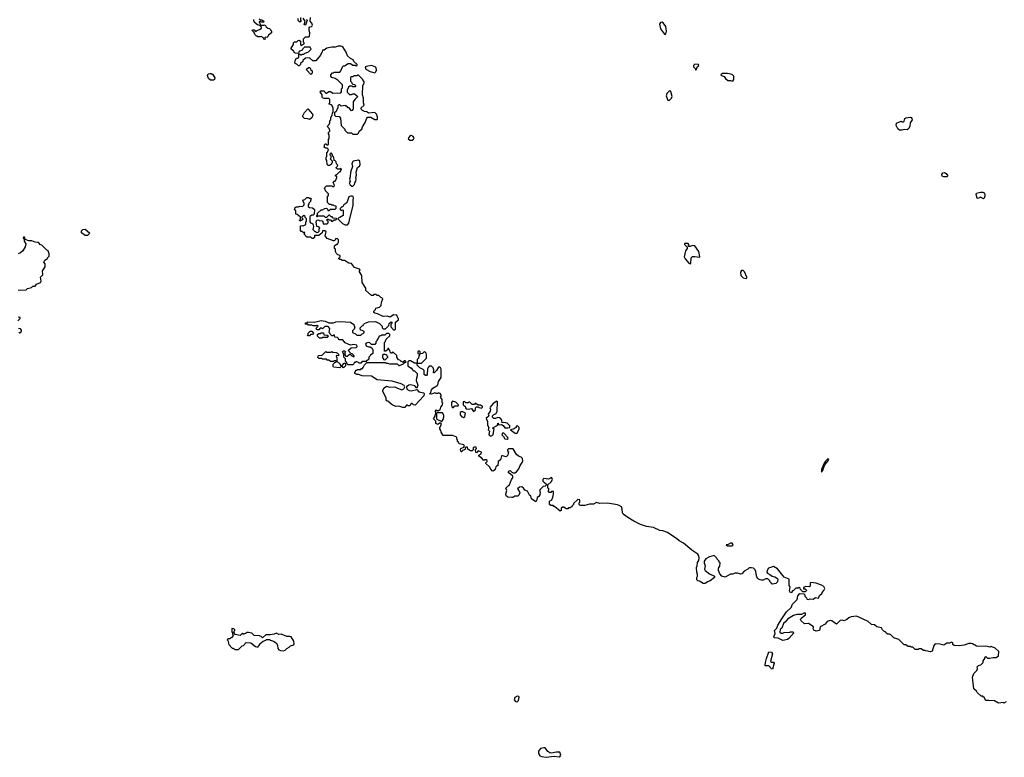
# Model space of a CAD drawing. Extents: x 1861455 to 2058065, y 200073 to 437907.
# Tile 312 of 574: x 1937215 to 1949862, y 307336 to 316812. Entities that reach past the tile are written whole.
import ezdxf

# ---------------------------------------------------------------- set-up
doc = ezdxf.new("R2010")
doc.units = 0

msp = doc.modelspace()

# ---------------------------------------------------------------- linework, layer by layer
at = {"layer": '0CON05XD'}
for points in [[(1940365, 316560), (1940352, 316562), (1940348, 316578), (1940317, 316597), (1940305, 316590), (1940275, 316590), (1940265, 316600), (1940255, 316600), (1940233, 316623), (1940228, 316648), (1940202, 316672), (1940205, 316680), (1940225, 316680), (1940245, 316660), (1940255, 316670), (1940305, 316690), (1940320, 316705), (1940320, 316715), (1940298, 316738), (1940270, 316745), (1940230, 316775), (1940230, 316785), (1940220, 316795), (1940220, 316815)], [(1940292, 316822), (1940305, 316810), (1940325, 316810), (1940335, 316800), (1940348, 316798), (1940350, 316785), (1940345, 316780), (1940315, 316780), (1940305, 316790), (1940295, 316790), (1940290, 316775), (1940298, 316768), (1940302, 316752), (1940315, 316740), (1940355, 316740), (1940368, 316748), (1940382, 316722), (1940402, 316702), (1940425, 316700), (1940438, 316688), (1940440, 316675), (1940450, 316665), (1940450, 316645), (1940410, 316615), (1940408, 316602), (1940388, 316582), (1940372, 316588), (1940360, 316575), (1940370, 316565), (1940365, 316560)], [(1941663, 312917), (1941695, 312930), (1941786, 312936), (1941838, 312908), (1941870, 312875), (1941870, 312855), (1941882, 312842), (1941915, 312840), (1941958, 312882), (1941962, 312908), (1941985, 312930), (1942000, 312915), (1941980, 312895), (1941980, 312865), (1942015, 312830), (1942035, 312830), (1942040, 312835), (1942040, 312925), (1942080, 312955), (1942080, 312975), (1942072, 312982), (1942058, 313018), (1942015, 313020), (1941975, 312990), (1941935, 313002), (1941885, 312998), (1941812, 313032), (1941775, 313040), (1941762, 313052), (1941762, 313068), (1941785, 313090), (1941790, 313105), (1941835, 313120), (1941858, 313142), (1941860, 313185), (1941868, 313192), (1941880, 313225), (1941868, 313238), (1941852, 313242), (1941828, 313268), (1941805, 313270), (1941795, 313280), (1941765, 313280), (1941755, 313270), (1941735, 313270), (1941662, 313332), (1941660, 313365), (1941612, 313435), (1941610, 313525), (1941580, 313575), (1941580, 313585), (1941590, 313595), (1941578, 313608), (1941515, 313630), (1941475, 313680), (1941443, 313683), (1941385, 313720), (1941355, 313720), (1941345, 313730), (1941325, 313730), (1941312, 313742), (1941312, 313748), (1941330, 313765), (1941330, 313785), (1941302, 313792), (1941285, 313810), (1941273, 313833), (1941270, 313865), (1941260, 313875), (1941260, 313905), (1941282, 313928), (1941295, 313930), (1941310, 313955), (1941310, 313985), (1941298, 313998), (1941275, 314000), (1941268, 313982), (1941255, 313970), (1941245, 313970), (1941163, 314003), (1941140, 314035), (1941150, 314085), (1941135, 314100), (1941102, 314098), (1941098, 314072), (1941055, 314040), (1941002, 314038), (1941000, 314015), (1940985, 314000), (1940972, 314002), (1940955, 314020), (1940905, 314020), (1940870, 314055), (1940878, 314078), (1940855, 314080), (1940845, 314090), (1940832, 314092), (1940820, 314105), (1940820, 314165), (1940845, 314170), (1940855, 314162), (1940888, 314182), (1940890, 314215), (1940900, 314225), (1940900, 314255), (1940882, 314272), (1940880, 314285), (1940863, 314297), (1940840, 314275), (1940840, 314265), (1940850, 314255), (1940848, 314242), (1940812, 314222), (1940810, 314235), (1940820, 314245), (1940820, 314275), (1940778, 314308), (1940762, 314312), (1940760, 314355), (1940740, 314375), (1940748, 314382), (1940752, 314398), (1940765, 314410), (1940795, 314410), (1940815, 314418), (1940848, 314412), (1940870, 314435), (1940870, 314455), (1940850, 314485), (1940862, 314498), (1940878, 314502), (1940905, 314530), (1940925, 314530), (1940935, 314520), (1940948, 314518), (1940960, 314505), (1940950, 314495), (1940950, 314475), (1940932, 314458), (1940930, 314445), (1940920, 314435), (1940922, 314412), (1940935, 314400), (1940977, 314397), (1941000, 314375), (1940998, 314312), (1940985, 314300), (1940965, 314300), (1940940, 314285), (1940940, 314215), (1940952, 314202), (1940965, 314200), (1940978, 314188), (1940988, 314155), (1940980, 314115), (1941005, 314090), (1941015, 314090), (1941025, 314080), (1941048, 314082), (1941060, 314095), (1941060, 314125), (1941070, 314135), (1941055, 314150), (1941030, 314155), (1941022, 314215), (1941032, 314238), (1941055, 314240), (1941063, 314233), (1941098, 314228), (1941110, 314215), (1941112, 314192), (1941125, 314180), (1941135, 314190), (1941165, 314190), (1941178, 314202), (1941178, 314218), (1941160, 314235), (1941165, 314250), (1941175, 314250), (1941185, 314240), (1941205, 314240), (1941225, 314220), (1941255, 314240), (1941275, 314240), (1941288, 314252), (1941285, 314260), (1941242, 314262), (1941228, 314278), (1941215, 314280), (1941195, 314300), (1941185, 314300), (1941155, 314270), (1941142, 314272), (1941125, 314290), (1941045, 314290), (1941035, 314280), (1941030, 314285), (1941030, 314295), (1941040, 314305), (1941042, 314328), (1941085, 314370), (1941105, 314370), (1941133, 314387), (1941155, 314390), (1941168, 314378), (1941172, 314362), (1941185, 314360), (1941205, 314380), (1941265, 314380), (1941278, 314392), (1941278, 314418), (1941255, 314420), (1941245, 314430), (1941225, 314430), (1941215, 314440), (1941195, 314440), (1941170, 314465), (1941170, 314545), (1941180, 314555), (1941180, 314575), (1941142, 314612), (1941140, 314635), (1941130, 314645), (1941132, 314658), (1941155, 314680), (1941225, 314680), (1941235, 314670), (1941255, 314670), (1941260, 314685), (1941252, 314692), (1941240, 314725), (1941252, 314738), (1941265, 314740), (1941275, 314750), (1941290, 314785), (1941288, 314798), (1941272, 314802), (1941270, 314815), (1941288, 314822), (1941325, 314860), (1941335, 314860), (1941350, 314895), (1941335, 314900), (1941325, 314890), (1941295, 314890), (1941282, 314902), (1941280, 314915), (1941298, 314932), (1941300, 314945), (1941282, 314962), (1941278, 314988), (1941265, 315000), (1941252, 315002), (1941250, 315045), (1941242, 315052), (1941230, 315085), (1941215, 315100), (1941200, 315085), (1941200, 315075), (1941210, 315065), (1941210, 315035), (1941202, 315025), (1941228, 314998), (1941230, 314975), (1941220, 314965), (1941220, 314955), (1941195, 314940), (1941175, 314940), (1941162, 314952), (1941160, 315005), (1941150, 315015), (1941150, 315045), (1941160, 315055), (1941160, 315105), (1941168, 315112), (1941180, 315145), (1941165, 315160), (1941145, 315160), (1941120, 315175), (1941128, 315182), (1941130, 315205), (1941142, 315218), (1941148, 315218), (1941165, 315200), (1941180, 315215), (1941180, 315275), (1941190, 315285), (1941190, 315335), (1941180, 315345), (1941180, 315365), (1941198, 315382), (1941200, 315395), (1941192, 315402), (1941190, 315415), (1941172, 315432), (1941170, 315445), (1941190, 315465), (1941190, 315475), (1941200, 315485), (1941200, 315515), (1941210, 315525), (1941210, 315555), (1941230, 315585), (1941232, 315612), (1941240, 315625), (1941240, 315675), (1941232, 315702), (1941218, 315718), (1941190, 315725), (1941190, 315735), (1941200, 315745), (1941198, 315788), (1941185, 315800), (1941125, 315802), (1941105, 315810), (1941100, 315815), (1941100, 315845), (1941072, 315885), (1941083, 315897), (1941125, 315900), (1941132, 315882), (1941145, 315870), (1941155, 315870), (1941185, 315890), (1941205, 315890), (1941235, 315870), (1941338, 315872), (1941350, 315885), (1941350, 315925), (1941360, 315935), (1941360, 315975), (1941305, 316032), (1941265, 316058), (1941225, 316070), (1941210, 316085), (1941210, 316105), (1941232, 316128), (1941245, 316130), (1941255, 316140), (1941325, 316140), (1941340, 316155), (1941360, 316205), (1941375, 316220), (1941385, 316220), (1941435, 316250), (1941465, 316250), (1941495, 316230), (1941525, 316230), (1941535, 316220), (1941550, 316225), (1941550, 316235), (1941507, 316277), (1941496, 316296), (1941464, 316314), (1941425, 316350), (1941408, 316395), (1941365, 316462), (1941356, 316466), (1941343, 316473), (1941305, 316473), (1941265, 316460), (1941225, 316459), (1941160, 316445), (1941125, 316422), (1941105, 316420), (1941100, 316395), (1941090, 316385), (1941080, 316355), (1941017, 316283), (1940980, 316285), (1940935, 316322), (1940885, 316320), (1940852, 316288), (1940850, 316275), (1940822, 316248), (1940820, 316235), (1940805, 316220), (1940795, 316220), (1940778, 316238), (1940760, 316245), (1940750, 316255), (1940753, 316287), (1940772, 316318), (1940785, 316320), (1940798, 316332), (1940802, 316368), (1940815, 316370), (1940825, 316360), (1940835, 316360), (1940845, 316370), (1940865, 316370), (1940875, 316380), (1940925, 316400), (1940960, 316435), (1940945, 316460), (1940875, 316460), (1940852, 316438), (1940845, 316420), (1940815, 316410), (1940802, 316398), (1940795, 316380), (1940752, 316382), (1940742, 316392), (1940738, 316408), (1940700, 316435), (1940700, 316445), (1940730, 316495), (1940730, 316515), (1940745, 316530), (1940775, 316530), (1940793, 316547), (1940805, 316548), (1940820, 316535), (1940820, 316495), (1940832, 316482), (1940868, 316502), (1940870, 316515), (1940860, 316525), (1940860, 316565), (1940885, 316590), (1940925, 316590), (1940938, 316602), (1940942, 316645), (1940932, 316675), (1940931, 316709), (1940940, 316720), (1940965, 316726), (1940975, 316742), (1940968, 316768), (1940946, 316795), (1940952, 316842)], [(1940820, 316840), (1940820, 316805), (1940830, 316795), (1940815, 316780), (1940792, 316802), (1940792, 316828)], [(1940900, 316815), (1940908, 316805), (1940885, 316740), (1940870, 316745), (1940880, 316795), (1940855, 316830)], [(1945505, 316622), (1945515, 316630), (1945523, 316665), (1945514, 316725), (1945480, 316770), (1945465, 316779), (1945445, 316777), (1945434, 316755), (1945444, 316695), (1945495, 316628), (1945505, 316622)], [(1940955, 316110), (1940903, 316163), (1940900, 316175), (1940925, 316198), (1940935, 316200), (1940950, 316185), (1940952, 316172), (1940970, 316155), (1940970, 316125), (1940955, 316110)], [(1941775, 316130), (1941788, 316142), (1941798, 316165), (1941792, 316192), (1941780, 316205), (1941735, 316223), (1941685, 316217), (1941650, 316205), (1941660, 316175), (1941715, 316148), (1941775, 316130)], [(1945905, 316170), (1945920, 316210), (1945937, 316225), (1945935, 316237), (1945885, 316240), (1945868, 316225), (1945869, 316205), (1945892, 316185), (1945895, 316170), (1945905, 316170)], [(1939665, 316034), (1939640, 316055), (1939629, 316095), (1939636, 316115), (1939655, 316123), (1939675, 316121), (1939697, 316107), (1939722, 316065), (1939719, 316045), (1939705, 316034), (1939665, 316034)], [(1941495, 315340), (1941555, 315342), (1941567, 315353), (1941575, 315380), (1941610, 315405), (1941618, 315435), (1941647, 315483), (1941672, 315548), (1941682, 315558), (1941725, 315558), (1941775, 315530), (1941805, 315532), (1941812, 315545), (1941812, 315565), (1941797, 315597), (1941778, 315618), (1941695, 315610), (1941675, 315630), (1941643, 315633), (1941620, 315645), (1941600, 315665), (1941602, 315678), (1941640, 315715), (1941632, 315745), (1941632, 315805), (1941618, 315845), (1941622, 315965), (1941638, 315995), (1941638, 316015), (1941618, 316048), (1941565, 316100), (1941555, 316100), (1941545, 316090), (1941505, 316090), (1941495, 316080), (1941475, 316080), (1941462, 316068), (1941462, 316022), (1941478, 316008), (1941480, 315995), (1941492, 315982), (1941515, 315980), (1941530, 315965), (1941530, 315955), (1941525, 315950), (1941495, 315950), (1941485, 315960), (1941455, 315960), (1941440, 315945), (1941420, 315905), (1941422, 315882), (1941453, 315853), (1941475, 315850), (1941495, 315860), (1941515, 315860), (1941560, 315825), (1941521, 315789), (1941500, 315755), (1941500, 315665), (1941492, 315658), (1941490, 315645), (1941475, 315640), (1941448, 315678), (1941435, 315680), (1941415, 315700), (1941405, 315700), (1941395, 315710), (1941345, 315700), (1941328, 315718), (1941315, 315720), (1941300, 315705), (1941300, 315675), (1941292, 315668), (1941278, 315632), (1941260, 315615), (1941260, 315585), (1941272, 315572), (1941317, 315567), (1941337, 315547), (1941343, 315453), (1941390, 315405), (1941390, 315395), (1941412, 315372), (1941425, 315360), (1941475, 315360), (1941495, 315340)], [(1946375, 316022), (1946388, 316045), (1946387, 316085), (1946365, 316107), (1946305, 316123), (1946241, 316119), (1946220, 316105), (1946230, 316095), (1946263, 316083), (1946282, 316055), (1946312, 316032), (1946345, 316032), (1946375, 316022)], [(1945555, 315776), (1945565, 315784), (1945588, 315805), (1945594, 315825), (1945580, 315890), (1945565, 315903), (1945526, 315865), (1945518, 315835), (1945540, 315780), (1945555, 315776)], [(1940935, 315532), (1940915, 315540), (1940875, 315542), (1940852, 315565), (1940853, 315577), (1940875, 315620), (1940915, 315668), (1940975, 315600), (1940980, 315585), (1940965, 315550), (1940935, 315532)], [(1948515, 315391), (1948495, 315410), (1948471, 315455), (1948478, 315485), (1948535, 315510), (1948548, 315498), (1948565, 315500), (1948575, 315510), (1948582, 315545), (1948595, 315553), (1948655, 315558), (1948664, 315554), (1948675, 315542), (1948678, 315525), (1948652, 315488), (1948647, 315445), (1948635, 315413), (1948615, 315398), (1948575, 315400), (1948545, 315392), (1948515, 315391)], [(1942225, 315263), (1942255, 315264), (1942275, 315276), (1942281, 315295), (1942265, 315316), (1942244, 315326), (1942220, 315310), (1942203, 315283), (1942225, 315263)], [(1941495, 314672), (1941517, 314693), (1941518, 314715), (1941532, 314738), (1941537, 314765), (1941533, 314783), (1941541, 314815), (1941537, 314855), (1941553, 314915), (1941579, 314931), (1941587, 314953), (1941583, 314993), (1941565, 315007), (1941496, 314994), (1941481, 314965), (1941488, 314925), (1941462, 314855), (1941460, 314795), (1941452, 314765), (1941458, 314735), (1941448, 314715), (1941461, 314691), (1941483, 314673), (1941495, 314672)], [(1949125, 314794), (1949085, 314794), (1949065, 314803), (1949061, 314825), (1949070, 314845), (1949095, 314848), (1949113, 314835), (1949137, 314805), (1949125, 314794)], [(1941425, 314178), (1941441, 314199), (1941453, 314235), (1941458, 314275), (1941500, 314425), (1941498, 314495), (1941502, 314525), (1941499, 314539), (1941485, 314547), (1941464, 314546), (1941442, 314535), (1941415, 314460), (1941380, 314435), (1941365, 314410), (1941352, 314408), (1941332, 314388), (1941330, 314375), (1941342, 314362), (1941355, 314370), (1941370, 314365), (1941370, 314295), (1941325, 314270), (1941312, 314268), (1941300, 314255), (1941363, 314193), (1941395, 314178), (1941425, 314178)], [(1949595, 314512), (1949555, 314534), (1949525, 314516), (1949515, 314520), (1949501, 314565), (1949506, 314584), (1949555, 314598), (1949585, 314596), (1949605, 314586), (1949612, 314572), (1949613, 314545), (1949605, 314521), (1949595, 314512)], [(1938085, 314040), (1938055, 314042), (1938008, 314075), (1938010, 314100), (1938025, 314117), (1938055, 314122), (1938110, 314075), (1938108, 314062), (1938085, 314040)], [(1937195, 313336), (1937297, 313343), (1937315, 313358), (1937367, 313373), (1937385, 313388), (1937415, 313390), (1937430, 313415), (1937480, 313435), (1937490, 313455), (1937480, 313505), (1937510, 313535), (1937508, 313585), (1937542, 313638), (1937540, 313675), (1937524, 313696), (1937537, 313723), (1937560, 313735), (1937570, 313745), (1937570, 313755), (1937592, 313775), (1937592, 313805), (1937580, 313845), (1937565, 313850), (1937500, 313915), (1937482, 313922), (1937455, 313948), (1937414, 313954), (1937372, 313972), (1937333, 313973), (1937285, 313990), (1937275, 314020), (1937262, 314018), (1937260, 314005), (1937270, 313995), (1937272, 313965), (1937292, 313932), (1937287, 313893), (1937256, 313844), (1937225, 313818), (1937197, 313803)], [(1945825, 313677), (1945835, 313682), (1945840, 313755), (1945855, 313772), (1945885, 313772), (1945945, 313760), (1945950, 313765), (1945940, 313835), (1945885, 313908), (1945855, 313912), (1945825, 313900), (1945805, 313900), (1945800, 313905), (1945810, 313915), (1945810, 313925), (1945800, 313935), (1945761, 313939), (1945752, 313935), (1945753, 313925), (1945788, 313888), (1945790, 313875), (1945768, 313842), (1945748, 313765), (1945761, 313741), (1945810, 313685), (1945825, 313677)], [(1946545, 313489), (1946553, 313495), (1946554, 313505), (1946524, 313575), (1946509, 313589), (1946485, 313589), (1946473, 313567), (1946477, 313527), (1946507, 313495), (1946545, 313489)], [(1937190, 312945), (1937220, 312975), (1937220, 312985), (1937195, 312990)], [(1943955, 310868), (1943978, 310848), (1943980, 310835), (1943965, 310820), (1943940, 310815), (1943898, 310775), (1943892, 310765), (1943900, 310745), (1943895, 310710), (1943883, 310687), (1943862, 310675), (1943857, 310643), (1943845, 310620), (1943790, 310655), (1943780, 310695), (1943762, 310705), (1943736, 310756), (1943705, 310770), (1943688, 310795), (1943663, 310813), (1943635, 310808), (1943610, 310785), (1943628, 310765), (1943640, 310735), (1943627, 310703), (1943615, 310690), (1943575, 310690), (1943550, 310675), (1943535, 310673), (1943485, 310680), (1943462, 310695), (1943458, 310715), (1943470, 310765), (1943460, 310795), (1943495, 310830), (1943508, 310835), (1943533, 310907), (1943550, 310925), (1943548, 310948), (1943515, 310980), (1943495, 310990), (1943493, 311007), (1943502, 311018), (1943515, 311020), (1943535, 311000), (1943555, 310990), (1943575, 310990), (1943595, 311002), (1943628, 311042), (1943643, 311087), (1943669, 311125), (1943676, 311145), (1943673, 311175), (1943655, 311192), (1943620, 311205), (1943597, 311227), (1943555, 311300), (1943495, 311300), (1943482, 311288), (1943480, 311275), (1943492, 311255), (1943491, 311245), (1943484, 311216), (1943465, 311198), (1943415, 311210), (1943402, 311208), (1943391, 311159), (1943362, 311135), (1943358, 311082), (1943345, 311080), (1943332, 311068), (1943320, 311035), (1943298, 311012), (1943285, 311018), (1943266, 311036), (1943249, 311069), (1943202, 311112), (1943202, 311118), (1943220, 311135), (1943218, 311148), (1943205, 311158), (1943183, 311157), (1943175, 311150), (1943145, 311182), (1943110, 311205), (1943112, 311218), (1943140, 311235), (1943148, 311258), (1943105, 311272), (1943088, 311252), (1943075, 311250), (1943070, 311285), (1943082, 311305), (1943079, 311319), (1943055, 311322), (1943040, 311315), (1943040, 311285), (1943025, 311272), (1943005, 311272), (1942970, 311295), (1942965, 311320), (1942948, 311322), (1942938, 311312), (1942940, 311295), (1942930, 311285), (1942903, 311277), (1942895, 311260), (1942885, 311260), (1942878, 311285), (1942882, 311305), (1942920, 311320), (1942928, 311332), (1942920, 311350), (1942865, 311362), (1942850, 311375), (1942850, 311385), (1942840, 311395), (1942840, 311415), (1942830, 311425), (1942830, 311445), (1942822, 311452), (1942775, 311470), (1942655, 311470), (1942630, 311515), (1942630, 311525), (1942620, 311535), (1942620, 311545), (1942610, 311555), (1942610, 311575), (1942630, 311605), (1942628, 311628), (1942605, 311630), (1942585, 311610), (1942560, 311625), (1942560, 311655), (1942530, 311685), (1942552, 311718), (1942552, 311735), (1942560, 311745), (1942560, 311775), (1942552, 311788), (1942565, 311800), (1942575, 311790), (1942595, 311790), (1942605, 311800), (1942615, 311800), (1942622, 311835), (1942640, 311855), (1942650, 311885), (1942640, 311895), (1942640, 311935), (1942620, 311965), (1942630, 311975), (1942630, 311995), (1942615, 312010), (1942595, 312018), (1942585, 312010), (1942565, 312010), (1942545, 312018), (1942505, 312000), (1942480, 312005), (1942490, 312015), (1942504, 312056), (1942522, 312078), (1942573, 312107), (1942585, 312120), (1942592, 312165), (1942628, 312215), (1942627, 312323), (1942619, 312339), (1942605, 312350), (1942595, 312350), (1942568, 312305), (1942546, 312284), (1942540, 312275), (1942530, 312275), (1942532, 312315), (1942525, 312340), (1942505, 312360), (1942475, 312360), (1942460, 312345), (1942453, 312327), (1942447, 312253), (1942438, 312242), (1942425, 312240), (1942410, 312255), (1942410, 312305), (1942395, 312320), (1942355, 312340), (1942320, 312375), (1942320, 312400), (1942285, 312400), (1942235, 312430), (1942215, 312430), (1942202, 312418), (1942200, 312365), (1942235, 312340), (1942245, 312340), (1942260, 312315), (1942275, 312300), (1942285, 312300), (1942320, 312265), (1942322, 312235), (1942310, 312205), (1942306, 312175), (1942328, 312115), (1942315, 312080), (1942288, 312108), (1942235, 312122), (1942211, 312119), (1942183, 312095), (1942186, 312065), (1942217, 312047), (1942245, 312043), (1942315, 312060), (1942343, 312033), (1942405, 312018), (1942412, 312005), (1942405, 311982), (1942295, 311860), (1942273, 311863), (1942255, 311880), (1942245, 311880), (1942228, 311852), (1942205, 311850), (1942195, 311860), (1942185, 311860), (1942170, 311845), (1942165, 311830), (1942135, 311830), (1942085, 311848), (1942045, 311842), (1942000, 311865), (1941945, 311910), (1941930, 311915), (1941922, 311928), (1941920, 311955), (1941880, 312035), (1941880, 312055), (1941896, 312085), (1941925, 312103), (1941965, 312093), (1942035, 312096), (1942067, 312077), (1942125, 312056), (1942150, 312070), (1942160, 312095), (1942152, 312112), (1942115, 312136), (1942070, 312145), (1942000, 312170), (1941805, 312187), (1941735, 312231), (1941615, 312237), (1941565, 312254), (1941544, 312254), (1941520, 312265), (1941520, 312285), (1941528, 312292), (1941532, 312308), (1941545, 312310), (1941555, 312320), (1941595, 312320), (1941605, 312330), (1941618, 312332), (1941628, 312342), (1941642, 312378), (1941675, 312410), (1941915, 312410), (1941925, 312400), (1941945, 312400), (1941965, 312390), (1942065, 312390), (1942085, 312370), (1942095, 312370), (1942145, 312390), (1942162, 312408), (1942178, 312412), (1942168, 312428), (1942155, 312430), (1942135, 312410), (1942125, 312420), (1942115, 312420), (1942098, 312438), (1942082, 312442), (1942060, 312475), (1942058, 312498), (1942018, 312538), (1942005, 312540), (1941995, 312530), (1941985, 312530), (1941972, 312542), (1941970, 312565), (1941962, 312572), (1941958, 312588), (1941942, 312588), (1941938, 312572), (1941918, 312552), (1941902, 312552), (1941900, 312665), (1941908, 312672), (1941922, 312708), (1941968, 312752), (1941968, 312768), (1941955, 312780), (1941925, 312780), (1941905, 312760), (1941865, 312760), (1941855, 312750), (1941832, 312748), (1941820, 312715), (1941800, 312695), (1941800, 312685), (1941790, 312675), (1941790, 312655), (1941775, 312640), (1941735, 312640), (1941712, 312662), (1941695, 312667), (1941664, 312656), (1941658, 312645), (1941664, 312624), (1941695, 312608), (1941718, 312608), (1941738, 312598), (1941740, 312585), (1941750, 312575), (1941750, 312525), (1941735, 312510), (1941720, 312505), (1941718, 312492), (1941700, 312475), (1941698, 312452), (1941665, 312420), (1941615, 312420), (1941595, 312400), (1941575, 312400), (1941565, 312410), (1941535, 312420), (1941525, 312410), (1941512, 312408), (1941508, 312392), (1941495, 312380), (1941435, 312380), (1941422, 312392), (1941418, 312408), (1941400, 312425), (1941400, 312455), (1941380, 312475), (1941380, 312515), (1941360, 312545), (1941375, 312560), (1941385, 312560), (1941398, 312548), (1941390, 312535), (1941390, 312505), (1941405, 312490), (1941425, 312490), (1941445, 312510), (1941465, 312510), (1941482, 312492), (1941495, 312490), (1941505, 312480), (1941510, 312485), (1941508, 312498), (1941485, 312520), (1941462, 312522), (1941460, 312535), (1941442, 312552), (1941440, 312565), (1941473, 312597), (1941535, 312600), (1941550, 312615), (1941545, 312630), (1941505, 312640), (1941465, 312632), (1941434, 312644), (1941395, 312660), (1941365, 312700), (1941315, 312700), (1941310, 312715), (1941295, 312730), (1941262, 312732), (1941258, 312758), (1941245, 312760), (1941235, 312750), (1941222, 312752), (1941202, 312772), (1941200, 312785), (1941190, 312795), (1941200, 312845), (1941175, 312870), (1941135, 312870), (1941105, 312840), (1941095, 312850), (1941075, 312850), (1941055, 312830), (1941035, 312830), (1941020, 312845), (1941050, 312875), (1941035, 312890), (1941025, 312880), (1940985, 312880), (1940965, 312890), (1940925, 312890), (1940915, 312900), (1940885, 312900), (1940880, 312905), (1940892, 312918), (1940905, 312920), (1940915, 312930), (1941003, 312927), (1941085, 312949), (1941139, 312939), (1941185, 312918), (1941245, 312918), (1941275, 312932), (1941335, 312936), (1941465, 312927), (1941508, 312898), (1941510, 312875), (1941520, 312865), (1941510, 312835), (1941490, 312815), (1941490, 312795), (1941528, 312778), (1941545, 312760), (1941595, 312760), (1941612, 312778), (1941628, 312782), (1941638, 312792), (1941640, 312805), (1941615, 312820), (1941592, 312822), (1941590, 312855), (1941612, 312878), (1941628, 312882), (1941630, 312895), (1941642, 312908), (1941663, 312917)], [(1937205, 312800), (1937215, 312790), (1937228, 312792), (1937240, 312815), (1937240, 312825), (1937225, 312840), (1937200, 312845)], [(1940935, 312750), (1940922, 312752), (1940910, 312765), (1940918, 312772), (1940920, 312785), (1940945, 312810), (1940965, 312810), (1940990, 312785), (1940975, 312770), (1940952, 312768), (1940935, 312750)], [(1941095, 312720), (1941065, 312720), (1941040, 312745), (1941042, 312768), (1941055, 312780), (1941075, 312780), (1941085, 312790), (1941115, 312790), (1941122, 312762), (1941165, 312760), (1941180, 312745), (1941165, 312730), (1941105, 312730), (1941095, 312720)], [(1941375, 312340), (1941355, 312360), (1941342, 312358), (1941325, 312340), (1941245, 312350), (1941240, 312355), (1941240, 312385), (1941262, 312408), (1941278, 312412), (1941280, 312425), (1941275, 312430), (1941255, 312430), (1941245, 312420), (1941205, 312420), (1941185, 312440), (1941165, 312440), (1941155, 312450), (1941105, 312450), (1941095, 312460), (1941055, 312460), (1941040, 312475), (1941048, 312482), (1941052, 312498), (1941098, 312502), (1941145, 312550), (1941155, 312540), (1941215, 312540), (1941225, 312550), (1941235, 312540), (1941278, 312538), (1941298, 312528), (1941310, 312515), (1941308, 312492), (1941285, 312500), (1941280, 312485), (1941290, 312475), (1941290, 312425), (1941330, 312385), (1941330, 312375), (1941355, 312370), (1941382, 312398), (1941395, 312400), (1941400, 312395), (1941400, 312365), (1941375, 312340)], [(1941905, 312440), (1941892, 312442), (1941890, 312455), (1941880, 312465), (1941880, 312505), (1941895, 312520), (1941928, 312508), (1941930, 312495), (1941940, 312485), (1941938, 312472), (1941905, 312440)], [(1942375, 312400), (1942440, 312465), (1942442, 312512), (1942435, 312530), (1942415, 312550), (1942388, 312522), (1942365, 312520), (1942360, 312545), (1942345, 312560), (1942330, 312545), (1942330, 312525), (1942348, 312518), (1942350, 312505), (1942340, 312495), (1942337, 312463), (1942320, 312445), (1942320, 312400), (1942375, 312400)], [(1942785, 311830), (1942805, 311850), (1942845, 311850), (1942850, 311865), (1942815, 311900), (1942775, 311910), (1942762, 311895), (1942760, 311865), (1942765, 311840), (1942775, 311830), (1942785, 311830)], [(1943045, 311780), (1943068, 311802), (1943070, 311825), (1943082, 311838), (1943105, 311840), (1943115, 311830), (1943145, 311820), (1943160, 311835), (1943158, 311848), (1943145, 311850), (1943135, 311860), (1943105, 311860), (1943075, 311880), (1943065, 311880), (1943055, 311870), (1943025, 311870), (1942995, 311900), (1942985, 311900), (1942975, 311890), (1942945, 311890), (1942927, 311907), (1942910, 311905), (1942910, 311865), (1942925, 311850), (1942938, 311848), (1942940, 311825), (1942951, 311811), (1942975, 311808), (1943018, 311818), (1943045, 311780)], [(1943265, 311462), (1943285, 311470), (1943297, 311483), (1943310, 311555), (1943292, 311562), (1943292, 311568), (1943340, 311595), (1943350, 311605), (1943355, 311630), (1943368, 311608), (1943405, 311610), (1943425, 311598), (1943445, 311570), (1943485, 311568), (1943510, 311575), (1943510, 311595), (1943475, 311630), (1943435, 311638), (1943412, 311632), (1943407, 311667), (1943396, 311686), (1943378, 311698), (1943355, 311700), (1943325, 311688), (1943305, 311688), (1943288, 311705), (1943288, 311725), (1943305, 311740), (1943336, 311754), (1943346, 311784), (1943350, 311905), (1943345, 311910), (1943295, 311882), (1943258, 311835), (1943252, 311825), (1943260, 311805), (1943258, 311785), (1943232, 311745), (1943240, 311725), (1943238, 311715), (1943208, 311692), (1943223, 311645), (1943223, 311605), (1943240, 311575), (1943230, 311545), (1943250, 311525), (1943242, 311485), (1943251, 311471), (1943265, 311462)], [(1942635, 311650), (1942656, 311675), (1942664, 311705), (1942662, 311732), (1942645, 311760), (1942593, 311763), (1942585, 311770), (1942568, 311752), (1942568, 311688), (1942572, 311682), (1942635, 311650)], [(1942915, 311700), (1942931, 311715), (1942939, 311759), (1942906, 311776), (1942885, 311776), (1942872, 311765), (1942874, 311735), (1942895, 311709), (1942915, 311700)], [(1943475, 311422), (1943487, 311433), (1943486, 311446), (1943435, 311500), (1943415, 311500), (1943408, 311478), (1943429, 311459), (1943447, 311427), (1943475, 311422)], [(1943595, 311497), (1943605, 311502), (1943630, 311555), (1943630, 311575), (1943605, 311600), (1943590, 311585), (1943590, 311575), (1943555, 311553), (1943520, 311545), (1943579, 311499), (1943595, 311497)], [(1947515, 311000), (1947535, 311030), (1947538, 311052), (1947558, 311095), (1947600, 311145), (1947608, 311168), (1947595, 311170), (1947565, 311140), (1947544, 311106), (1947513, 311035), (1947515, 311000)], [(1949885, 308050), (1949855, 308032), (1949845, 308040), (1949785, 308032), (1949735, 308060), (1949665, 308068), (1949630, 308065), (1949622, 308072), (1949605, 308110), (1949595, 308110), (1949585, 308120), (1949565, 308120), (1949515, 308170), (1949506, 308186), (1949470, 308215), (1949452, 308365), (1949472, 308415), (1949507, 308453), (1949518, 308475), (1949515, 308500), (1949530, 308515), (1949560, 308525), (1949590, 308555), (1949590, 308575), (1949610, 308605), (1949610, 308615), (1949625, 308630), (1949645, 308610), (1949675, 308610), (1949715, 308620), (1949755, 308620), (1949785, 308640), (1949790, 308695), (1949745, 308740), (1949695, 308758), (1949675, 308750), (1949625, 308762), (1949525, 308758), (1949503, 308763), (1949455, 308792), (1949435, 308797), (1949405, 308798), (1949345, 308778), (1949285, 308768), (1949217, 308773), (1949200, 308785), (1949200, 308805), (1949185, 308817), (1949156, 308804), (1949125, 308802), (1949084, 308776), (1949035, 308791), (1948975, 308793), (1948955, 308772), (1948935, 308700), (1948915, 308690), (1948853, 308703), (1948845, 308710), (1948825, 308710), (1948795, 308730), (1948765, 308730), (1948755, 308720), (1948715, 308720), (1948685, 308750), (1948665, 308750), (1948655, 308760), (1948625, 308760), (1948595, 308780), (1948575, 308780), (1948508, 308848), (1948442, 308872), (1948405, 308910), (1948385, 308920), (1948365, 308920), (1948345, 308932), (1948340, 308945), (1948315, 308958), (1948298, 308975), (1948285, 308998), (1948225, 309013), (1948195, 309038), (1948155, 309042), (1948115, 309082), (1947995, 309138), (1947965, 309148), (1947895, 309142), (1947865, 309130), (1947840, 309105), (1947805, 309090), (1947777, 309097), (1947755, 309092), (1947705, 309047), (1947645, 309091), (1947627, 309093), (1947585, 309082), (1947560, 309045), (1947497, 309013), (1947486, 308964), (1947445, 308957), (1947415, 308970), (1947408, 308985), (1947412, 309005), (1947408, 309018), (1947345, 309057), (1947295, 309052), (1947248, 309095), (1947242, 309105), (1947252, 309125), (1947310, 309165), (1947308, 309188), (1947285, 309190), (1947255, 309172), (1947198, 309172), (1947155, 309160), (1947075, 309112), (1947053, 309077), (1947024, 309056), (1947002, 308995), (1946983, 308977), (1946980, 308945), (1946995, 308930), (1947015, 308930), (1947035, 308940), (1947105, 308942), (1947115, 308948), (1947147, 308947), (1947160, 308935), (1947095, 308863), (1947075, 308851), (1947015, 308837), (1946955, 308867), (1946905, 308872), (1946900, 308885), (1946918, 308925), (1946912, 308965), (1946938, 308995), (1946952, 309035), (1947006, 309114), (1947062, 309205), (1947125, 309260), (1947142, 309305), (1947200, 309365), (1947208, 309412), (1947235, 309440), (1947288, 309438), (1947300, 309425), (1947300, 309405), (1947320, 309385), (1947325, 309370), (1947345, 309362), (1947368, 309372), (1947405, 309370), (1947435, 309388), (1947475, 309380), (1947490, 309415), (1947520, 309445), (1947520, 309455), (1947545, 309480), (1947558, 309505), (1947545, 309530), (1947515, 309548), (1947445, 309573), (1947378, 309582), (1947368, 309572), (1947370, 309535), (1947355, 309528), (1947305, 309530), (1947295, 309520), (1947282, 309518), (1947282, 309502), (1947305, 309500), (1947320, 309485), (1947318, 309472), (1947305, 309460), (1947272, 309462), (1947242, 309492), (1947238, 309508), (1947225, 309520), (1947215, 309510), (1947182, 309508), (1947155, 309480), (1947140, 309475), (1947128, 309452), (1947115, 309450), (1947102, 309475), (1947112, 309525), (1947100, 309545), (1947100, 309625), (1947032, 309652), (1946947, 309757), (1946895, 309786), (1946834, 309766), (1946814, 309736), (1946812, 309715), (1946820, 309700), (1946852, 309685), (1946882, 309662), (1946915, 309653), (1946948, 309635), (1946952, 309625), (1946948, 309592), (1946925, 309570), (1946885, 309560), (1946870, 309565), (1946870, 309575), (1946850, 309595), (1946850, 309605), (1946825, 309630), (1946795, 309630), (1946765, 309612), (1946745, 309610), (1946727, 309617), (1946703, 309623), (1946690, 309635), (1946678, 309668), (1946670, 309725), (1946660, 309745), (1946638, 309768), (1946615, 309772), (1946585, 309770), (1946567, 309753), (1946521, 309729), (1946490, 309695), (1946475, 309688), (1946435, 309700), (1946405, 309700), (1946372, 309688), (1946345, 309688), (1946275, 309652), (1946233, 309663), (1946208, 309695), (1946192, 309735), (1946192, 309765), (1946207, 309793), (1946210, 309835), (1946200, 309845), (1946200, 309855), (1946175, 309880), (1946170, 309895), (1946135, 309927), (1946075, 309910), (1946028, 309885), (1946008, 309855), (1946007, 309835), (1946018, 309795), (1946012, 309755), (1946020, 309735), (1946075, 309692), (1946140, 309665), (1946140, 309645), (1946085, 309602), (1946048, 309592), (1946027, 309573), (1946015, 309570), (1945995, 309570), (1945945, 309600), (1945925, 309602), (1945913, 309617), (1945912, 309645), (1945922, 309665), (1945922, 309685), (1945913, 309715), (1945908, 309775), (1945916, 309794), (1945922, 309838), (1945937, 309865), (1945942, 309895), (1945938, 309925), (1945924, 309944), (1945847, 309997), (1945739, 310089), (1945685, 310116), (1945649, 310149), (1945615, 310168), (1945534, 310224), (1945475, 310244), (1945435, 310250), (1945355, 310287), (1945265, 310300), (1945190, 310325), (1945105, 310370), (1945025, 310417), (1944968, 310458), (1944957, 310475), (1944953, 310525), (1944944, 310554), (1944915, 310573), (1944895, 310579), (1944765, 310602), (1944665, 310598), (1944625, 310608), (1944585, 310590), (1944535, 310590), (1944475, 310572), (1944415, 310570), (1944400, 310585), (1944400, 310605), (1944410, 310615), (1944410, 310645), (1944385, 310650), (1944330, 310595), (1944330, 310585), (1944312, 310568), (1944308, 310552), (1944295, 310550), (1944285, 310540), (1944265, 310540), (1944255, 310530), (1944235, 310530), (1944205, 310550), (1944185, 310550), (1944170, 310535), (1944170, 310505), (1944155, 310500), (1944085, 310560), (1944075, 310560), (1944065, 310570), (1944035, 310570), (1944020, 310585), (1944020, 310625), (1944050, 310645), (1944062, 310678), (1944070, 310715), (1944070, 310750), (1944045, 310750), (1944035, 310740), (1944015, 310740), (1944000, 310755), (1944010, 310765), (1944010, 310785), (1944000, 310795), (1944000, 310835), (1944042, 310875), (1944057, 310905), (1944055, 310920), (1944045, 310930), (1944005, 310910), (1943945, 310920), (1943934, 310906), (1943933, 310885), (1943945, 310870), (1943955, 310868)], [(1946365, 310052), (1946380, 310065), (1946365, 310088), (1946345, 310088), (1946315, 310070), (1946290, 310065), (1946305, 310052), (1946365, 310052)], [(1940605, 308703), (1940625, 308712), (1940644, 308736), (1940675, 308750), (1940693, 308767), (1940735, 308780), (1940742, 308795), (1940737, 308827), (1940702, 308882), (1940685, 308888), (1940645, 308888), (1940575, 308917), (1940543, 308913), (1940515, 308930), (1940485, 308918), (1940432, 308908), (1940375, 308910), (1940335, 308870), (1940315, 308890), (1940297, 308897), (1940225, 308900), (1940195, 308932), (1940155, 308940), (1940135, 308940), (1940125, 308930), (1940095, 308920), (1940085, 308920), (1940075, 308930), (1940045, 308900), (1939982, 308912), (1939970, 308935), (1939970, 308955), (1939980, 308965), (1939980, 308975), (1939967, 308987), (1939945, 308990), (1939940, 308985), (1939940, 308945), (1939948, 308938), (1939950, 308915), (1939960, 308905), (1939935, 308870), (1939925, 308870), (1939915, 308860), (1939895, 308860), (1939880, 308845), (1939890, 308835), (1939900, 308785), (1939945, 308740), (1939955, 308740), (1939983, 308723), (1940025, 308720), (1940072, 308768), (1940088, 308772), (1940125, 308810), (1940185, 308808), (1940245, 308760), (1940275, 308752), (1940300, 308785), (1940300, 308795), (1940342, 308828), (1940375, 308840), (1940385, 308850), (1940425, 308850), (1940435, 308840), (1940475, 308830), (1940508, 308805), (1940527, 308775), (1940531, 308735), (1940542, 308715), (1940565, 308707), (1940605, 308703)], [(1946885, 308470), (1946872, 308472), (1946835, 308510), (1946795, 308510), (1946792, 308515), (1946794, 308555), (1946806, 308604), (1946837, 308693), (1946870, 308685), (1946884, 308665), (1946860, 308565), (1946868, 308558), (1946897, 308557), (1946906, 308546), (1946885, 308470)], [(1943605, 308050), (1943622, 308065), (1943632, 308105), (1943625, 308116), (1943605, 308121), (1943576, 308104), (1943566, 308075), (1943583, 308053), (1943605, 308050)], [(1943975, 307336), (1944078, 307352), (1944145, 307344), (1944158, 307352), (1944164, 307365), (1944153, 307403), (1944105, 307404), (1944045, 307389), (1944025, 307394), (1944000, 307410), (1943965, 307456), (1943945, 307459), (1943905, 307449), (1943878, 307415), (1943877, 307395), (1943886, 307366), (1943895, 307354), (1943915, 307347), (1943975, 307336)]]:
    msp.add_lwpolyline(points, dxfattribs=at)

doc.saveas('drawing.dxf')
